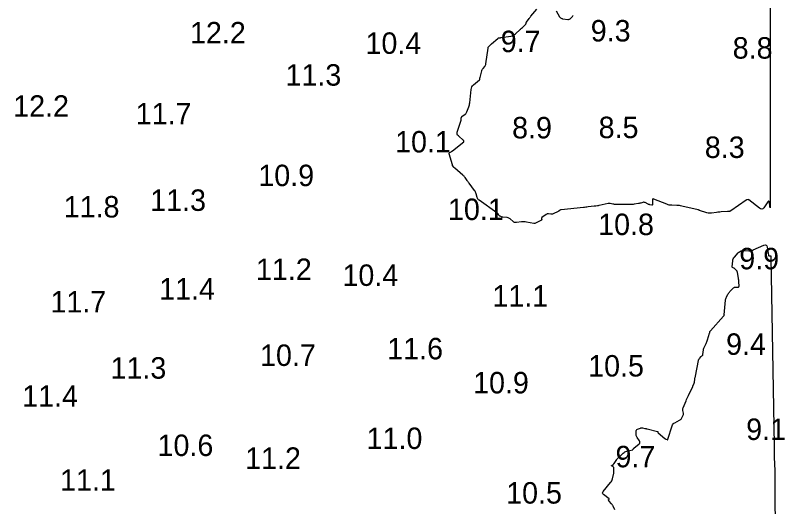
# Model space of a CAD drawing. Extents: x 1023796 to 1112670, y 656573 to 837340.
# Drawn here: x 1101545.7 to 1101725.2, y 688663.4 to 688778.6 of the extents above; entities that cross this region are included whole.
import ezdxf

# ---------------------------------------------------------------- set-up
doc = ezdxf.new("R2010")
doc.units = 0
doc.layers.add('V-CHAN-CONT-10FT', color=7, linetype='Continuous')
doc.layers.add('V-TOPO-SOUN', color=7, linetype='Continuous')

msp = doc.modelspace()

# ---------------------------------------------------------------- linework, layer by layer
at = {"layer": 'V-CHAN-CONT-10FT'}
for points in [[(1101721.84, 688806.68), (1101721.79, 688757.81), (1101721.79, 688755.39), (1101721.79, 688752.96), (1101721.79, 688750.53), (1101721.79, 688748.1), (1101721.79, 688734.04), (1101721.79, 688733.85), (1101721.78, 688733.78), (1101721.77, 688733.85), (1101721.75, 688734.04), (1101721.65, 688735.08), (1101721.61, 688735.28), (1101721.53, 688735.36), (1101721.43, 688735.33), (1101721.29, 688735.17), (1101720.31, 688733.8), (1101720.08, 688733.57), (1101719.84, 688733.47), (1101719.58, 688733.5), (1101719.3, 688733.67), (1101716.83, 688735.64), (1101716.81, 688735.65), (1101716.8, 688735.66), (1101716.79, 688735.67), (1101716.77, 688735.67), (1101716.71, 688735.69), (1101716.7, 688735.7), (1101716.68, 688735.7), (1101716.67, 688735.7), (1101716.65, 688735.7), (1101716.39, 688735.63), (1101716.35, 688735.62), (1101716.3, 688735.6), (1101716.26, 688735.58), (1101716.21, 688735.55), (1101712.61, 688733.04), (1101712.55, 688733.01), (1101712.49, 688732.98), (1101712.43, 688732.96), (1101712.36, 688732.95), (1101712.09, 688732.93), (1101712.02, 688732.93), (1101711.95, 688732.92), (1101711.88, 688732.92), (1101711.82, 688732.91), (1101710.37, 688732.82), (1101710.1, 688732.8), (1101709.84, 688732.77), (1101709.57, 688732.74), (1101709.31, 688732.7), (1101708.15, 688732.52), (1101707.87, 688732.5), (1101707.6, 688732.5), (1101707.32, 688732.54), (1101707.05, 688732.61), (1101705.35, 688733.17), (1101705.32, 688733.18), (1101705.3, 688733.19), (1101705.27, 688733.2), (1101705.24, 688733.21), (1101705.13, 688733.25), (1101705.1, 688733.26), (1101705.08, 688733.27), (1101705.05, 688733.28), (1101705.02, 688733.29), (1101701.2, 688734.19), (1101700.92, 688734.25), (1101700.63, 688734.3), (1101700.33, 688734.33), (1101700.04, 688734.34), (1101698.86, 688734.36), (1101698.57, 688734.38), (1101698.28, 688734.42), (1101698, 688734.49), (1101697.73, 688734.59), (1101694.67, 688735.83), (1101694.51, 688735.87), (1101694.4, 688735.85), (1101694.34, 688735.75), (1101694.33, 688735.59), (1101694.38, 688734.62), (1101694.37, 688734.53), (1101694.33, 688734.46), (1101694.27, 688734.43), (1101694.18, 688734.43), (1101693.76, 688734.49), (1101693.65, 688734.51), (1101693.55, 688734.54), (1101693.45, 688734.58), (1101693.36, 688734.62), (1101692.61, 688734.99), (1101692.49, 688735.04), (1101692.37, 688735.06), (1101692.25, 688735.06), (1101692.13, 688735.04), (1101691.63, 688734.89), (1101691.5, 688734.86), (1101691.38, 688734.83), (1101691.25, 688734.8), (1101691.12, 688734.78), (1101690.08, 688734.59), (1101689.86, 688734.56), (1101689.64, 688734.54), (1101689.42, 688734.53), (1101689.21, 688734.53), (1101688, 688734.55), (1101687.73, 688734.55), (1101687.47, 688734.56), (1101687.2, 688734.56), (1101686.94, 688734.56), (1101685.58, 688734.58), (1101685.46, 688734.58), (1101685.35, 688734.59), (1101685.23, 688734.61), (1101685.11, 688734.64), (1101684.49, 688734.78), (1101684.46, 688734.79), (1101684.42, 688734.79), (1101684.38, 688734.8), (1101684.34, 688734.8), (1101684.19, 688734.81), (1101684.15, 688734.81), (1101684.12, 688734.8), (1101684.08, 688734.8), (1101684.04, 688734.79), (1101681.9, 688734.31), (1101681.81, 688734.29), (1101681.71, 688734.27), (1101681.62, 688734.26), (1101681.53, 688734.24), (1101681.15, 688734.18), (1101681.06, 688734.17), (1101680.97, 688734.15), (1101680.87, 688734.14), (1101680.78, 688734.13), (1101679.32, 688733.97), (1101679.05, 688733.94), (1101678.77, 688733.91), (1101678.5, 688733.88), (1101678.23, 688733.85), (1101673.04, 688733.3), (1101672.98, 688733.29), (1101672.91, 688733.27), (1101672.86, 688733.24), (1101672.8, 688733.21), (1101672.58, 688733.07), (1101672.53, 688733.03), (1101672.47, 688733), (1101672.42, 688732.97), (1101672.36, 688732.94), (1101671.18, 688732.37), (1101671.05, 688732.31), (1101670.92, 688732.28), (1101670.79, 688732.27), (1101670.65, 688732.28), (1101670.09, 688732.36), (1101669.95, 688732.37), (1101669.82, 688732.35), (1101669.7, 688732.3), (1101669.58, 688732.24), (1101668.57, 688731.51), (1101668.53, 688731.47), (1101668.5, 688731.43), (1101668.49, 688731.38), (1101668.49, 688731.32), (1101668.52, 688731.09), (1101668.52, 688731.03), (1101668.5, 688730.98), (1101668.47, 688730.94), (1101668.43, 688730.91), (1101666.92, 688730.11), (1101666.91, 688730.1), (1101666.89, 688730.1), (1101666.87, 688730.09), (1101666.85, 688730.09), (1101666.78, 688730.09), (1101666.76, 688730.09), (1101666.74, 688730.09), (1101666.72, 688730.1), (1101666.71, 688730.1), (1101664.93, 688730.43), (1101664.66, 688730.47), (1101664.38, 688730.49), (1101664.11, 688730.49), (1101663.83, 688730.47), (1101662.6, 688730.33), (1101662.39, 688730.32), (1101662.19, 688730.36), (1101662.01, 688730.44), (1101661.84, 688730.57), (1101661.17, 688731.18), (1101661.02, 688731.3), (1101660.85, 688731.39), (1101660.66, 688731.45), (1101660.47, 688731.49), (1101659.43, 688731.58), (1101659.34, 688731.59), (1101659.26, 688731.61), (1101659.18, 688731.63), (1101659.1, 688731.66), (1101658.79, 688731.8), (1101658.72, 688731.84), (1101658.65, 688731.89), (1101658.59, 688731.95), (1101658.54, 688732.02), (1101658.33, 688732.34), (1101658.27, 688732.42), (1101658.21, 688732.49), (1101658.15, 688732.55), (1101658.07, 688732.61), (1101653.93, 688735.53), (1101653.77, 688735.67), (1101653.63, 688735.82), (1101653.53, 688736), (1101653.45, 688736.2), (1101653.21, 688737.04), (1101653.14, 688737.24), (1101653.06, 688737.44), (1101652.96, 688737.63), (1101652.84, 688737.81), (1101651.59, 688739.54), (1101651.47, 688739.7), (1101651.36, 688739.86), (1101651.24, 688740.02), (1101651.12, 688740.18), (1101650.66, 688740.83), (1101650.54, 688740.98), (1101650.41, 688741.13), (1101650.27, 688741.27), (1101650.13, 688741.4), (1101648.26, 688743), (1101648.19, 688743.06), (1101648.13, 688743.12), (1101648.07, 688743.18), (1101648.02, 688743.25), (1101647.71, 688743.66), (1101647.71, 688743.66), (1101647.7, 688743.67), (1101647.7, 688743.68), (1101647.7, 688743.69), (1101647.7, 688743.72), (1101647.7, 688743.73), (1101647.7, 688743.74), (1101647.7, 688743.75), (1101647.7, 688743.76), (1101646.94, 688746.34), (1101646.93, 688746.43), (1101646.94, 688746.51), (1101646.99, 688746.58), (1101647.06, 688746.64), (1101647.39, 688746.85), (1101647.48, 688746.91), (1101647.56, 688746.97), (1101647.64, 688747.02), (1101647.72, 688747.09), (1101650.32, 688749.12), (1101650.34, 688749.14), (1101650.36, 688749.17), (1101650.36, 688749.2), (1101650.37, 688749.23), (1101650.35, 688749.37), (1101650.35, 688749.41), (1101650.33, 688749.44), (1101650.32, 688749.47), (1101650.29, 688749.49), (1101649.08, 688750.52), (1101648.9, 688750.72), (1101648.8, 688750.93), (1101648.77, 688751.16), (1101648.82, 688751.41), (1101649.64, 688753.99), (1101649.67, 688754.08), (1101649.69, 688754.17), (1101649.7, 688754.26), (1101649.72, 688754.35), (1101649.75, 688754.72), (1101649.77, 688754.81), (1101649.8, 688754.89), (1101649.85, 688754.96), (1101649.91, 688755.03), (1101650.65, 688755.6), (1101650.78, 688755.72), (1101650.9, 688755.86), (1101651, 688756.01), (1101651.07, 688756.17), (1101651.5, 688757.28), (1101651.58, 688757.53), (1101651.65, 688757.78), (1101651.7, 688758.03), (1101651.73, 688758.28), (1101652.06, 688761.37), (1101652.12, 688761.68), (1101652.23, 688761.96), (1101652.4, 688762.21), (1101652.62, 688762.43), (1101654.04, 688763.62), (1101654.07, 688763.65), (1101654.09, 688763.69), (1101654.1, 688763.73), (1101654.1, 688763.77), (1101654.1, 688763.96), (1101654.1, 688764.01), (1101654.1, 688764.05), (1101654.11, 688764.1), (1101654.12, 688764.14), (1101654.53, 688765.68), (1101654.58, 688765.83), (1101654.64, 688765.98), (1101654.72, 688766.12), (1101654.82, 688766.25), (1101655.23, 688766.75), (1101655.32, 688766.88), (1101655.4, 688767.02), (1101655.45, 688767.17), (1101655.48, 688767.33), (1101656, 688771.01), (1101656.03, 688771.11), (1101656.06, 688771.21), (1101656.12, 688771.31), (1101656.19, 688771.39), (1101656.49, 688771.72), (1101656.57, 688771.8), (1101656.65, 688771.88), (1101656.73, 688771.96), (1101656.81, 688772.03), (1101658.26, 688773.28), (1101658.32, 688773.32), (1101658.37, 688773.35), (1101658.43, 688773.37), (1101658.5, 688773.38), (1101658.76, 688773.42), (1101658.82, 688773.43), (1101658.89, 688773.44), (1101658.95, 688773.45), (1101659.02, 688773.46), (1101661.31, 688773.8), (1101661.6, 688773.86), (1101661.87, 688773.97), (1101662.12, 688774.11), (1101662.35, 688774.29), (1101663.54, 688775.4), (1101663.61, 688775.46), (1101663.67, 688775.51), (1101663.73, 688775.57), (1101663.8, 688775.63), (1101664.06, 688775.85), (1101664.12, 688775.91), (1101664.18, 688775.96), (1101664.24, 688776.02), (1101664.3, 688776.08), (1101664.79, 688776.61), (1101664.81, 688776.64), (1101664.83, 688776.67), (1101664.85, 688776.71), (1101664.86, 688776.75), (1101664.9, 688776.9), (1101664.91, 688776.94), (1101664.92, 688776.98), (1101664.94, 688777.02), (1101664.96, 688777.05), (1101665.55, 688777.88), (1101665.65, 688778.02), (1101665.76, 688778.17), (1101665.88, 688778.31), (1101665.99, 688778.45), (1101667.4, 688780.12)], [(1101671.87, 688779.68), (1101672.7, 688778.27), (1101672.74, 688778.21), (1101672.79, 688778.16), (1101672.84, 688778.11), (1101672.9, 688778.07), (1101673.17, 688777.94), (1101673.23, 688777.91), (1101673.3, 688777.88), (1101673.37, 688777.86), (1101673.45, 688777.85), (1101674.6, 688777.69), (1101674.75, 688777.69), (1101674.89, 688777.72), (1101675.02, 688777.78), (1101675.13, 688777.87), (1101675.58, 688778.29), (1101675.69, 688778.4), (1101675.78, 688778.52), (1101675.85, 688778.65)], [(1101685.56, 688663.33), (1101685.17, 688664.22), (1101685.1, 688664.35), (1101685.02, 688664.49), (1101684.93, 688664.61), (1101684.83, 688664.73), (1101684.27, 688665.36), (1101684.25, 688665.39), (1101684.22, 688665.43), (1101684.21, 688665.46), (1101684.19, 688665.49), (1101684.13, 688665.65), (1101684.12, 688665.68), (1101684.12, 688665.71), (1101684.13, 688665.74), (1101684.15, 688665.76), (1101684.25, 688665.85), (1101684.26, 688665.87), (1101684.27, 688665.89), (1101684.26, 688665.92), (1101684.24, 688665.94), (1101682.95, 688666.9), (1101682.78, 688667.08), (1101682.71, 688667.26), (1101682.74, 688667.46), (1101682.87, 688667.66), (1101684.58, 688669.7), (1101684.74, 688669.91), (1101684.87, 688670.14), (1101684.97, 688670.38), (1101685.04, 688670.63), (1101685.32, 688671.92), (1101685.35, 688672.06), (1101685.36, 688672.2), (1101685.37, 688672.35), (1101685.36, 688672.49), (1101685.3, 688673.21), (1101685.29, 688673.28), (1101685.26, 688673.34), (1101685.21, 688673.39), (1101685.15, 688673.43), (1101684.89, 688673.57), (1101684.84, 688673.61), (1101684.82, 688673.65), (1101684.83, 688673.69), (1101684.88, 688673.73), (1101685.17, 688673.95), (1101685.24, 688674), (1101685.3, 688674.06), (1101685.36, 688674.13), (1101685.41, 688674.19), (1101686.02, 688675.06), (1101686.15, 688675.23), (1101686.28, 688675.38), (1101686.42, 688675.53), (1101686.57, 688675.68), (1101687.55, 688676.57), (1101687.74, 688676.72), (1101687.94, 688676.85), (1101688.15, 688676.94), (1101688.37, 688677.02), (1101689.75, 688677.37), (1101689.76, 688677.37), (1101689.77, 688677.38), (1101689.78, 688677.39), (1101689.78, 688677.4), (1101689.79, 688677.44), (1101689.8, 688677.45), (1101689.8, 688677.46), (1101689.81, 688677.47), (1101689.81, 688677.48), (1101689.94, 688677.64), (1101689.96, 688677.66), (1101689.98, 688677.69), (1101690.01, 688677.72), (1101690.04, 688677.74), (1101691.24, 688678.77), (1101691.38, 688678.92), (1101691.43, 688679.08), (1101691.42, 688679.25), (1101691.32, 688679.42), (1101690.77, 688680.21), (1101690.67, 688680.37), (1101690.6, 688680.54), (1101690.56, 688680.71), (1101690.54, 688680.89), (1101690.52, 688681.68), (1101690.54, 688681.84), (1101690.59, 688681.97), (1101690.69, 688682.07), (1101690.83, 688682.15), (1101691.54, 688682.44), (1101691.66, 688682.48), (1101691.79, 688682.5), (1101691.92, 688682.5), (1101692.05, 688682.48), (1101692.58, 688682.35), (1101692.72, 688682.32), (1101692.85, 688682.29), (1101692.98, 688682.25), (1101693.11, 688682.22), (1101695.53, 688681.64), (1101695.56, 688681.63), (1101695.58, 688681.61), (1101695.59, 688681.59), (1101695.59, 688681.56), (1101695.6, 688681.44), (1101695.61, 688681.41), (1101695.62, 688681.39), (1101695.63, 688681.36), (1101695.65, 688681.34), (1101697.21, 688680.03), (1101697.27, 688679.98), (1101697.33, 688679.94), (1101697.4, 688679.9), (1101697.47, 688679.87), (1101697.75, 688679.73), (1101697.81, 688679.71), (1101697.86, 688679.72), (1101697.91, 688679.75), (1101697.94, 688679.81), (1101698.95, 688682.96), (1101699.04, 688683.19), (1101699.18, 688683.39), (1101699.35, 688683.55), (1101699.56, 688683.68), (1101700.63, 688684.23), (1101700.78, 688684.31), (1101700.9, 688684.41), (1101701.01, 688684.53), (1101701.1, 688684.67), (1101701.44, 688685.27), (1101701.51, 688685.41), (1101701.55, 688685.56), (1101701.57, 688685.71), (1101701.55, 688685.87), (1101701.45, 688686.51), (1101701.43, 688686.67), (1101701.44, 688686.83), (1101701.47, 688686.98), (1101701.52, 688687.13), (1101702.18, 688688.76), (1101702.31, 688689.08), (1101702.45, 688689.39), (1101702.59, 688689.71), (1101702.73, 688690.03), (1101703.73, 688692.15), (1101703.77, 688692.24), (1101703.81, 688692.33), (1101703.85, 688692.42), (1101703.89, 688692.52), (1101704.06, 688692.9), (1101704.1, 688692.99), (1101704.12, 688693.08), (1101704.14, 688693.18), (1101704.16, 688693.27), (1101704.2, 688693.71), (1101704.21, 688693.78), (1101704.22, 688693.85), (1101704.24, 688693.92), (1101704.26, 688693.99), (1101704.34, 688694.27), (1101704.36, 688694.34), (1101704.38, 688694.41), (1101704.39, 688694.48), (1101704.41, 688694.55), (1101705.09, 688698.2), (1101705.12, 688698.31), (1101705.16, 688698.42), (1101705.22, 688698.52), (1101705.29, 688698.62), (1101705.7, 688699.08), (1101705.74, 688699.12), (1101705.78, 688699.16), (1101705.82, 688699.2), (1101705.86, 688699.24), (1101706.02, 688699.38), (1101706.06, 688699.42), (1101706.09, 688699.47), (1101706.11, 688699.52), (1101706.12, 688699.57), (1101706.24, 688700.65), (1101706.27, 688700.84), (1101706.32, 688701.03), (1101706.39, 688701.22), (1101706.47, 688701.4), (1101706.86, 688702.17), (1101706.95, 688702.37), (1101707.03, 688702.56), (1101707.11, 688702.76), (1101707.18, 688702.96), (1101707.67, 688704.55), (1101707.69, 688704.59), (1101707.7, 688704.64), (1101707.71, 688704.68), (1101707.72, 688704.73), (1101707.76, 688704.92), (1101707.78, 688704.96), (1101707.79, 688705.01), (1101707.82, 688705.04), (1101707.85, 688705.08), (1101710.91, 688708.51), (1101710.92, 688708.52), (1101710.93, 688708.53), (1101710.94, 688708.54), (1101710.95, 688708.55), (1101710.99, 688708.59), (1101711.01, 688708.6), (1101711.03, 688708.62), (1101711.11, 688708.71), (1101711.12, 688708.71), (1101711.13, 688708.73), (1101711.12, 688708.74), (1101711.12, 688708.75), (1101711.08, 688708.79), (1101711.08, 688708.8), (1101711.07, 688708.81), (1101711.07, 688708.83), (1101711.07, 688708.84), (1101711.38, 688712.21), (1101711.41, 688712.4), (1101711.46, 688712.59), (1101711.52, 688712.77), (1101711.6, 688712.95), (1101711.96, 688713.65), (1101712.05, 688713.82), (1101712.16, 688713.98), (1101712.28, 688714.13), (1101712.41, 688714.27), (1101713.28, 688715.14), (1101713.39, 688715.22), (1101713.5, 688715.28), (1101713.62, 688715.31), (1101713.75, 688715.31), (1101714.29, 688715.28), (1101714.4, 688715.28), (1101714.49, 688715.33), (1101714.53, 688715.41), (1101714.54, 688715.53), (1101714.5, 688716.49), (1101714.48, 688716.7), (1101714.46, 688716.9), (1101714.44, 688717.11), (1101714.4, 688717.31), (1101714.15, 688718.77), (1101714.13, 688718.88), (1101714.08, 688718.98), (1101714.02, 688719.08), (1101713.95, 688719.16), (1101713.55, 688719.54), (1101713.49, 688719.59), (1101713.43, 688719.63), (1101713.37, 688719.67), (1101713.31, 688719.7), (1101713.04, 688719.83), (1101712.98, 688719.87), (1101712.94, 688719.92), (1101712.92, 688719.98), (1101712.92, 688720.05), (1101713.08, 688721.39), (1101713.13, 688721.64), (1101713.21, 688721.86), (1101713.32, 688722.08), (1101713.47, 688722.27), (1101714.31, 688723.25), (1101714.39, 688723.33), (1101714.47, 688723.4), (1101714.56, 688723.46), (1101714.66, 688723.52), (1101715.06, 688723.71), (1101715.16, 688723.76), (1101715.27, 688723.79), (1101715.38, 688723.8), (1101715.49, 688723.8), (1101716.85, 688723.76), (1101717.11, 688723.76), (1101717.37, 688723.79), (1101717.62, 688723.86), (1101717.86, 688723.95), (1101720.34, 688725.03), (1101720.62, 688725.11), (1101720.84, 688725.06), (1101720.99, 688724.9), (1101721.08, 688724.63), (1101721.4, 688722.73), (1101721.42, 688722.67), (1101721.45, 688722.63), (1101721.49, 688722.61), (1101721.55, 688722.6), (1101721.87, 688722.61), (1101721.9, 688722.61), (1101721.92, 688722.59), (1101721.94, 688722.57), (1101721.94, 688722.54), (1101721.95, 688722.33), (1101721.95, 688722.32), (1101721.95, 688722.31), (1101721.95, 688722.25), (1101721.95, 688722.25), (1101721.95, 688722.26), (1101721.95, 688722.26), (1101722.72, 688678.37), (1101722.73, 688677.69), (1101722.74, 688677.01), (1101722.76, 688676.33), (1101722.77, 688675.65), (1101722.86, 688672.49), (1101722.87, 688672.03), (1101722.87, 688671.57), (1101722.87, 688671.11), (1101722.87, 688670.64), (1101722.86, 688668.8), (1101722.86, 688668.34), (1101722.86, 688667.87), (1101722.87, 688667.41), (1101722.87, 688666.95), (1101722.9, 688664.73), (1101722.91, 688664.45), (1101722.91, 688664.17), (1101722.92, 688663.88), (1101722.92, 688663.6), (1101722.95, 688662.47)]]:
    msp.add_lwpolyline(points, dxfattribs=at)

# ---------------------------------------------------------------- texts
at = {"layer": 'V-TOPO-SOUN'}
for s, p in [('12.2 ', (1101586.47, 688772.1)), ('9.3', (1101679.95, 688772.56)), ('9.7', (1101658.96, 688770.07)), ('10.4 ', (1101627.41, 688769.67)), ('8.8', (1101713.06, 688768.56)), ('11.3 ', (1101608.75, 688762.26)), ('12.2 ', (1101545.23, 688755.01)), ('11.7 ', (1101573.81, 688753.24)), ('8.9', (1101661.61, 688749.96)), ('8.5', (1101681.79, 688750.02)), ('10.1 ', (1101634.31, 688746.68)), ('8.3', (1101706.56, 688745.4)), ('10.9 ', (1101602.41, 688738.83)), ('11.3 ', (1101577.19, 688733.06)), ('11.8 ', (1101557.01, 688731.52)), ('10.1 ', (1101646.65, 688730.93)), ('10.8 ', (1101681.68, 688727.42)), ('9.9', (1101714.6, 688719.44)), ('11.2 ', (1101601.86, 688716.95)), ('10.4 ', (1101622.03, 688715.57)), ('11.4 ', (1101579.28, 688712.39)), ('11.7 ', (1101553.92, 688709.37)), ('11.1 ', (1101657.01, 688710.75)), ('11.6 ', (1101632.48, 688698.45)), ('9.4', (1101711.52, 688699.5)), ('10.7 ', (1101602.81, 688696.91)), ('11.3 ', (1101567.93, 688693.95)), ('10.5 ', (1101679.35, 688694.44)), ('10.9 ', (1101652.51, 688690.51)), ('11.4 ', (1101547.33, 688687.39)), ('9.1', (1101716.21, 688679.65)), ('11.0 ', (1101627.67, 688677.55)), ('10.6 ', (1101578.9, 688675.91)), ('9.7', (1101685.73, 688673.28)), ('11.2 ', (1101599.33, 688672.92)), ('11.1 ', (1101556.16, 688667.8)), ('10.5 ', (1101660.22, 688664.82))]:
    msp.add_text(s, height=5, dxfattribs=at).set_placement(p)

doc.saveas('drawing.dxf')
